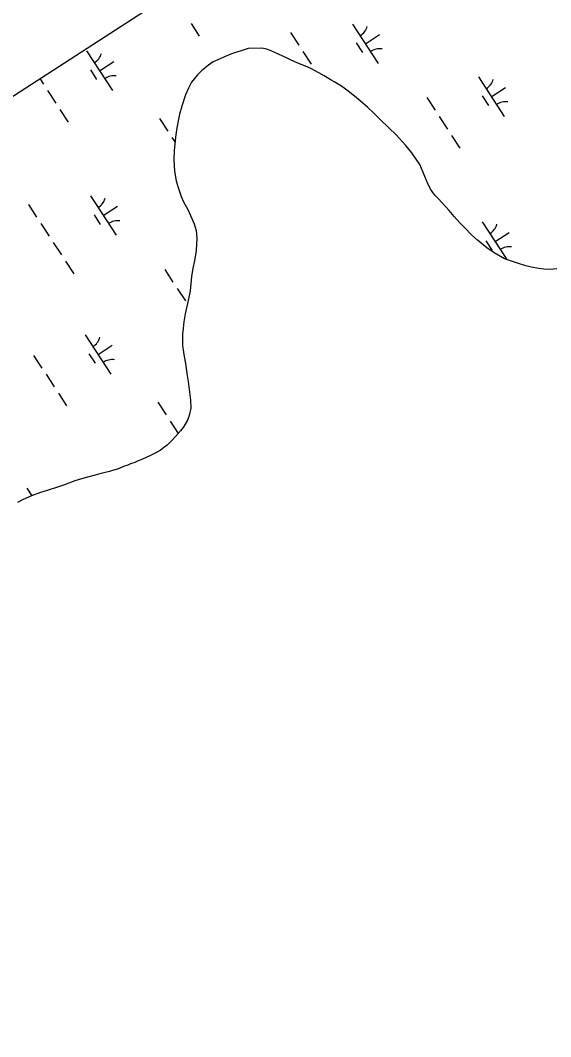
# Model space of a CAD drawing. Extents: x 3945642 to 3966284, y 206476 to 228921.
# Drawn here: x 3950774 to 3951337, y 221813 to 222891 of the extents above; entities that cross this region are included whole.
import ezdxf

# ---------------------------------------------------------------- set-up
doc = ezdxf.new("R2010")
doc.units = 0
doc.layers.add('V-GRID-FRAM', color=7, linetype='Continuous')
doc.layers.add('V-WETL-SWMP', color=7, linetype='Continuous')

msp = doc.modelspace()

# ---------------------------------------------------------------- linework, layer by layer
at = {"layer": 'V-GRID-FRAM'}
msp.add_lwpolyline([(3956475, 226502.1), (3964764.2, 213849), (3957669.1, 209282.6), (3949512, 222000.5), (3956475, 226502.1)], dxfattribs=at)
at = {"layer": 'V-WETL-SWMP'}
for p, q in [((3949894.2, 222247.6), (3951367.7, 223200.2)), ((3950955, 222888.1), (3950963.7, 222874.7)), ((3951060.6, 222878.4), (3951069.4, 222865)), ((3951126.4, 222887.5), (3951153.8, 222845.7)), ((3951140.1, 222866.6), (3951155.2, 222876.5)), ((3950844.2, 222858.9), (3950871.6, 222817.1)), ((3951001.3, 222857), (3950997.2, 222855.6)), ((3951008.2, 222858.9), (3951001.3, 222857)), ((3951015.6, 222861.5), (3951008.2, 222858.9)), ((3951030.2, 222862), (3951015.6, 222861.5)), ((3951035.4, 222860.8), (3951030.2, 222862)), ((3951040.7, 222858.8), (3951035.4, 222860.8)), ((3951044, 222857.3), (3951040.7, 222858.8)), ((3951048.6, 222855.1), (3951044, 222857.3)), ((3951073.8, 222858.3), (3951082.6, 222844.9)), ((3951130.4, 222867.4), (3951137, 222857.3)), ((3950857.9, 222838), (3950873, 222847.8)), ((3950978.5, 222847.3), (3950973.5, 222844)), ((3950985.9, 222850.7), (3950978.5, 222847.3)), ((3950990.5, 222852.8), (3950985.9, 222850.7)), ((3950997.2, 222855.6), (3950990.5, 222852.8)), ((3951051.9, 222853.6), (3951048.6, 222855.1)), ((3951057.2, 222851.2), (3951051.9, 222853.6)), ((3951061.4, 222849.3), (3951057.2, 222851.2)), ((3951068.5, 222846), (3951061.4, 222849.3)), ((3951076.6, 222842.9), (3951068.5, 222846)), ((3950848.2, 222838.8), (3950854.8, 222828.7)), ((3950966.4, 222838.2), (3950961.9, 222833.7)), ((3950973.5, 222844), (3950966.4, 222838.2)), ((3951082.2, 222840.2), (3951076.6, 222842.9)), ((3951090.6, 222835.7), (3951082.2, 222840.2)), ((3951086.9, 222838.2), (3951087.5, 222837.3)), ((3951096.2, 222832.5), (3951090.6, 222835.7)), ((3950794.4, 222829.6), (3950798.3, 222823.7)), ((3950955.6, 222825.8), (3950952.3, 222819.5)), ((3950961.9, 222833.7), (3950955.6, 222825.8)), ((3951104.3, 222827.6), (3951096.2, 222832.5)), ((3951107.1, 222826), (3951104.3, 222827.6)), ((3951114.6, 222821.4), (3951107.1, 222826)), ((3951260, 222831.3), (3951287.4, 222789.5)), ((3950802.7, 222817), (3950811.5, 222803.6)), ((3950952.3, 222819.5), (3950949.2, 222812.4)), ((3951121.7, 222816.2), (3951114.6, 222821.4)), ((3951126.6, 222812.3), (3951121.7, 222816.2)), ((3951273.7, 222810.4), (3951288.8, 222820.2)), ((3950949.2, 222812.4), (3950945.1, 222800.4)), ((3951134.7, 222806), (3951126.6, 222812.3)), ((3951142.8, 222799), (3951134.7, 222806)), ((3951205.3, 222809.4), (3951214.1, 222796.1)), ((3951264, 222811.2), (3951270.6, 222801.1)), ((3950815.8, 222796.9), (3950824.6, 222783.5)), ((3950945.1, 222800.4), (3950942.6, 222791.7)), ((3951148.7, 222793.2), (3951142.8, 222799)), ((3951155.1, 222786.9), (3951148.7, 222793.2)), ((3950921.5, 222787.2), (3950930.3, 222773.8)), ((3950942.6, 222791.7), (3950939.8, 222777.4)), ((3951165.4, 222776.9), (3951155.1, 222786.9)), ((3951218.5, 222789.4), (3951227.2, 222776)), ((3950939.8, 222777.4), (3950938.5, 222767.5)), ((3951172.6, 222770), (3951165.4, 222776.9)), ((3950934.7, 222767.2), (3950938, 222762.1)), ((3950938.5, 222767.5), (3950937.1, 222752.9)), ((3951182.9, 222758.7), (3951172.6, 222770)), ((3951231.6, 222769.3), (3951240.4, 222755.9)), ((3950937.1, 222752.9), (3950936.9, 222743.6)), ((3951189.3, 222750.7), (3951182.9, 222758.7)), ((3951197.7, 222738.6), (3951189.3, 222750.7)), ((3950936.9, 222743.6), (3950937.4, 222731.5)), ((3951206.7, 222717.3), (3951197.7, 222738.6)), ((3950937.4, 222731.5), (3950939.3, 222721)), ((3950939.3, 222721), (3950941.2, 222714.2)), ((3951209.5, 222712), (3951206.7, 222717.3)), ((3950941.2, 222714.2), (3950944.4, 222704.6)), ((3951211.5, 222708.7), (3951209.5, 222712)), ((3951213.9, 222705.9), (3951211.5, 222708.7)), ((3951217.9, 222701.7), (3951213.9, 222705.9)), ((3950782.4, 222696.1), (3950791.1, 222682.7)), ((3950848.2, 222705.2), (3950875.6, 222663.4)), ((3950944.4, 222704.6), (3950946.9, 222698.7)), ((3950946.9, 222698.7), (3950951.8, 222690.1)), ((3951220.9, 222698.6), (3951217.9, 222701.7)), ((3951225.6, 222693.7), (3951220.9, 222698.6)), ((3950852.1, 222685.1), (3950858.7, 222675)), ((3950861.9, 222684.3), (3950876.9, 222694.2)), ((3950951.8, 222690.1), (3950954.6, 222684.3)), ((3950954.6, 222684.3), (3950958.4, 222675.4)), ((3951229, 222689.7), (3951225.6, 222693.7)), ((3951234.2, 222683.4), (3951229, 222689.7)), ((3950795.5, 222676), (3950804.3, 222662.6)), ((3950958.4, 222675.4), (3950960.3, 222668.4)), ((3951240.3, 222676.6), (3951234.2, 222683.4)), ((3951245.1, 222671.5), (3951240.3, 222676.6)), ((3951264, 222677.6), (3951290.2, 222637.6)), ((3950960.3, 222668.4), (3950961.1, 222660.5)), ((3951253.2, 222663.6), (3951245.1, 222671.5)), ((3951259, 222658.2), (3951253.2, 222663.6)), ((3951277.7, 222656.7), (3951292.7, 222666.5)), ((3950808.7, 222655.9), (3950817.4, 222642.5)), ((3950961.1, 222660.5), (3950960.4, 222647.2)), ((3951269.1, 222650.2), (3951259, 222658.2)), ((3951267.9, 222657.5), (3951274.5, 222647.4)), ((3950960.4, 222647.2), (3950959.2, 222638.5)), ((3951276.6, 222644.8), (3951269.1, 222650.2)), ((3951287.6, 222638.4), (3951276.6, 222644.8)), ((3950821.8, 222635.9), (3950830.6, 222622.5)), ((3950959.2, 222638.5), (3950956.6, 222626.4)), ((3951291, 222637.3), (3951287.6, 222638.4)), ((3951301.4, 222633.8), (3951291, 222637.3)), ((3951310.4, 222631.1), (3951301.4, 222633.8)), ((3951316, 222629.6), (3951310.4, 222631.1)), ((3950927.1, 222627.1), (3950935.8, 222613.8)), ((3950955.6, 222619.7), (3950954, 222604.6)), ((3950956.6, 222626.4), (3950955.6, 222619.7)), ((3951324.3, 222628.2), (3951316, 222629.6)), ((3951329.4, 222627.5), (3951324.3, 222628.2)), ((3951336.2, 222627), (3951329.4, 222627.5)), ((3951343.2, 222627.9), (3951336.2, 222627)), ((3950940.2, 222607.1), (3950949, 222593.7)), ((3950954, 222604.6), (3950951.9, 222594.2)), ((3950951.9, 222594.2), (3950948.7, 222580)), ((3950948.7, 222580), (3950947.4, 222571.6)), ((3950947.4, 222571.6), (3950946.6, 222564.4)), ((3950842.6, 222557.8), (3950870, 222516)), ((3950946, 222558.6), (3950945.9, 222550.8)), ((3950946.6, 222564.4), (3950946, 222558.6)), ((3950856.3, 222536.9), (3950871.4, 222546.8)), ((3950945.9, 222550.8), (3950946.1, 222546.3)), ((3950946.1, 222546.3), (3950946.9, 222539.5)), ((3950787.9, 222536), (3950796.7, 222522.6)), ((3950846.6, 222537.7), (3950853.1, 222527.7)), ((3950946.9, 222539.5), (3950947.7, 222534.7)), ((3950947.7, 222534.7), (3950949, 222527.2)), ((3950949, 222527.2), (3950949.7, 222522.1)), ((3950801.1, 222515.9), (3950809.8, 222502.5)), ((3950949.7, 222522.1), (3950950.6, 222516.6)), ((3950950.6, 222516.6), (3950951.9, 222508.2)), ((3950951.9, 222508.2), (3950952.7, 222502.6)), ((3950952.7, 222502.6), (3950953.9, 222494.2)), ((3950814.2, 222495.8), (3950823, 222482.5)), ((3950953.9, 222494.2), (3950954.5, 222488.5)), ((3950919.9, 222486.2), (3950928.7, 222472.8)), ((3950954.7, 222480.1), (3950953.1, 222472.2)), ((3950954.5, 222488.5), (3950954.7, 222480.1)), ((3950953.1, 222472.2), (3950951.1, 222467.4)), ((3950933, 222466.1), (3950941.5, 222453.2)), ((3950947.2, 222460.4), (3950944, 222456)), ((3950951.1, 222467.4), (3950947.2, 222460.4)), ((3950938.5, 222449.8), (3950934.9, 222445.9)), ((3950944, 222456), (3950938.5, 222449.8)), ((3950925.8, 222437.8), (3950922.1, 222435)), ((3950929.5, 222440.9), (3950925.8, 222437.8)), ((3950934.9, 222445.9), (3950929.5, 222440.9)), ((3950903.6, 222425.9), (3950898.3, 222423.7)), ((3950907.4, 222427.5), (3950903.6, 222425.9)), ((3950912.7, 222430), (3950907.4, 222427.5)), ((3950916.4, 222432), (3950912.7, 222430)), ((3950922.1, 222435), (3950916.4, 222432)), ((3950875.4, 222414.9), (3950871.7, 222413.8)), ((3950878.8, 222416), (3950875.4, 222414.9)), ((3950883.4, 222418), (3950878.8, 222416)), ((3950887.9, 222419.6), (3950883.4, 222418)), ((3950890.9, 222420.9), (3950887.9, 222419.6)), ((3950895.2, 222422.4), (3950890.9, 222420.9)), ((3950898.3, 222423.7), (3950895.2, 222422.4)), ((3950838.7, 222405), (3950831.6, 222402.8)), ((3950845.1, 222406.8), (3950838.7, 222405)), ((3950853.3, 222409), (3950845.1, 222406.8)), ((3950858.2, 222410.3), (3950853.3, 222409)), ((3950861.2, 222410.9), (3950858.2, 222410.3)), ((3950868.3, 222412.7), (3950861.2, 222410.9)), ((3950871.7, 222413.8), (3950868.3, 222412.7)), ((3950780.7, 222395), (3950785.9, 222387.1)), ((3950813.2, 222396.1), (3950802.2, 222392.7)), ((3950820.8, 222398.6), (3950813.2, 222396.1)), ((3950831.6, 222402.8), (3950820.8, 222398.6)), ((3950776.8, 222383), (3950770.8, 222380)), ((3950785.8, 222387.1), (3950776.8, 222383)), ((3950795.4, 222390.5), (3950785.8, 222387.1)), ((3950802.2, 222392.7), (3950795.4, 222390.5))]:
    msp.add_line(p, q, dxfattribs=at)
for centre, start, end in [((3951125.2, 222889.8), 302.4575, 344.0011), ((3951155.5, 222843.6), 82.4574, 124.0011), ((3950843, 222861.2), 302.4575, 344.0011), ((3950873.3, 222815), 82.4574, 124.0011), ((3951258.8, 222833.6), 302.4575, 344.0011), ((3951289.1, 222787.4), 82.4574, 124.0011), ((3950846.9, 222707.5), 302.4575, 344.0011), ((3950877.2, 222661.3), 82.4574, 124.0011), ((3951262.7, 222679.9), 302.4575, 344.0011), ((3951293, 222633.7), 82.4574, 124.0011), ((3950841.4, 222560.1), 302.4575, 344.0011), ((3950871.6, 222513.9), 82.4574, 124.0011)]:
    msp.add_arc(centre, 17.6, start, end, dxfattribs=at)

doc.saveas('drawing.dxf')
